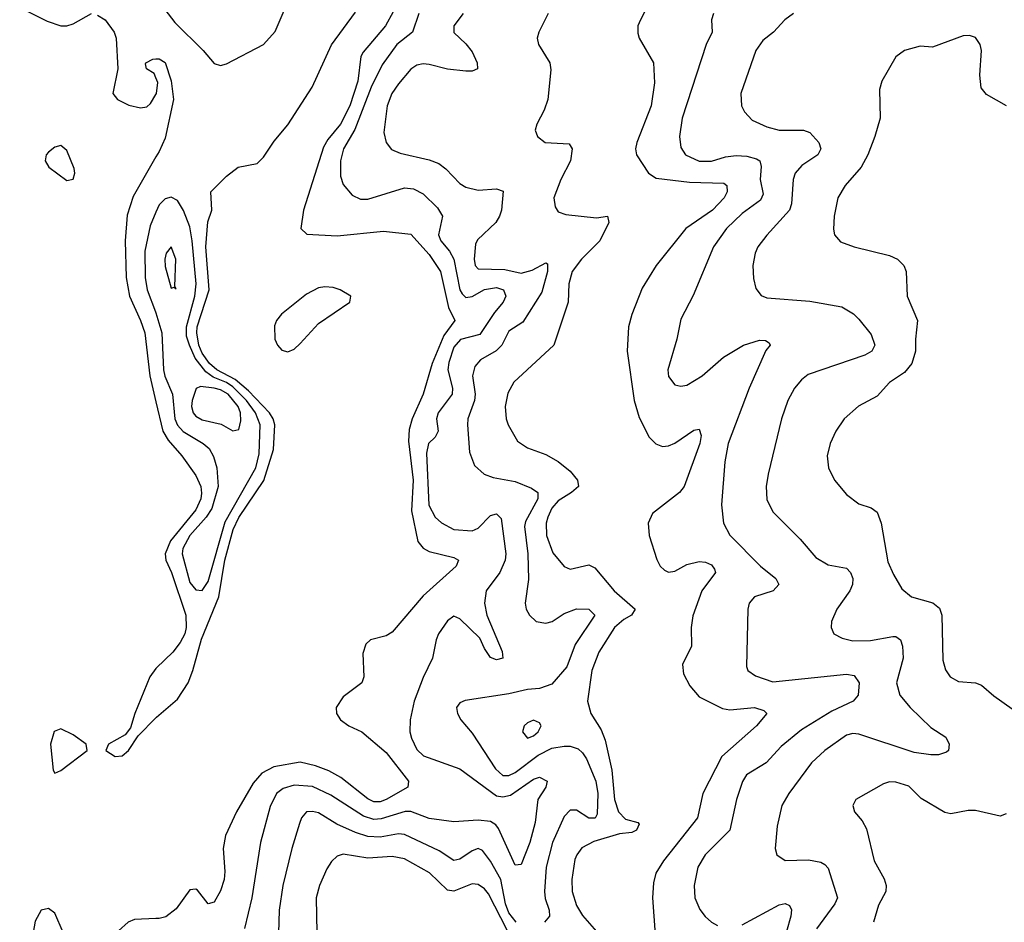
# Model space of a CAD drawing. Header units: inches. Extents: x 1682530 to 1839546, y 640742 to 791647.
# Tile 270 of 656: x 1719556 to 1722764, y 694310 to 697250. Entities that reach past the tile are written whole.
import ezdxf

# ---------------------------------------------------------------- set-up
doc = ezdxf.new("R2010")
doc.units = ezdxf.units.IN
doc.header["$MEASUREMENT"] = 0
doc.layers.add('B7619', color=7, linetype='Continuous')
doc.layers.add('B7629', color=7, linetype='Continuous')

msp = doc.modelspace()

# ---------------------------------------------------------------- linework, layer by layer
at = {"layer": 'B7619', "color": 5}
for points, elevation in [([(1719556, 697290), (1719645.1, 697245.1), (1719690, 697230.4), (1719710, 697230.5), (1719730, 697237.1), (1719790, 697270.4)], 420), ([(1719810, 697264.9), (1719834, 697250), (1719864, 697210), (1719870.5, 697190), (1719875.5, 697090), (1719859.1, 697010), (1719874.8, 696990), (1719911.5, 696971.6), (1719950, 696962.8), (1719970, 696966), (1719982.4, 696977.6), (1720000, 697007.1)], 420), ([(1720000, 697061.1), (1719994.5, 697074.5), (1719969, 697090), (1719966.3, 697106.3), (1719966.6, 697110), (1719990, 697122), (1720000, 697122.3)], 420), ([(1720000, 696803.1), (1719925.4, 696674.6), (1719906.1, 696613.9), (1719900.1, 696530), (1719902.5, 696410), (1719913.5, 696350), (1719950.1, 696270), (1719963.2, 696230), (1719979.8, 696090), (1720000, 696005.4)], 420), ([(1720000, 696622.9), (1719981.6, 696578.4), (1719964.2, 696495.8), (1719965, 696410), (1719971, 696370), (1719998.9, 696298.9), (1720000, 696295.1)], 440), ([(1720000, 695136.6), (1719980.1, 695110), (1719930.7, 694990), (1719916.6, 694943.4), (1719899.3, 694920.7), (1719844.9, 694890), (1719836.4, 694870), (1719867.3, 694850), (1719890, 694852.8), (1719910, 694869.2), (1719942.5, 694917.5), (1720000, 694976.6)], 420), ([(1719697.1, 694277.1), (1719670, 694339.8), (1719650, 694355), (1719626, 694350), (1719606.6, 694313.4), (1719584.8, 694190)], 420), ([(1720000, 694322.1), (1719930, 694319.3), (1719909.2, 694310.8), (1719878, 694282)], 420)]:
    msp.add_lwpolyline(points, dxfattribs=dict(at, elevation=elevation))
at = {"layer": 'B7619', "color": 5, "elevation": 420}
for points in [[(1719690, 696840.9), (1719670, 696834.5), (1719650, 696818.4), (1719642.4, 696810), (1719639.5, 696790), (1719650.5, 696770), (1719710, 696726), (1719730, 696731), (1719735.8, 696750), (1719734, 696766), (1719710, 696823.7)], [(1719690, 694940.8), (1719668.4, 694931.6), (1719656.6, 694890), (1719665.6, 694805.6), (1719670, 694796.3), (1719690, 694804.6), (1719775.6, 694870), (1719772.8, 694890), (1719730, 694921)]]:
    msp.add_lwpolyline(points, close=True, dxfattribs=at)
at = {"layer": 'B7629', "color": 5}
for points, elevation in [([(1720797.4, 697322.6), (1720747.8, 697230), (1720675.1, 697144.9), (1720667.7, 697130), (1720658.1, 697050), (1720631.9, 696970), (1720601.5, 696910), (1720559.5, 696860.5), (1720545.5, 696834.5), (1720480.2, 696630), (1720471.8, 696570), (1720491.3, 696551.3), (1720590, 696546.4), (1720741.8, 696561.8), (1720830, 696551.8), (1720890, 696485.5), (1720927.3, 696430), (1720953.2, 696313.2), (1720973.6, 696270), (1720938, 696222), (1720899.4, 696130), (1720871, 696030), (1720834.3, 695950), (1720825, 695915), (1720823.1, 695876.9), (1720838, 695750), (1720832.8, 695650), (1720852.8, 695550), (1720870, 695528.4), (1720890, 695517.8), (1720970, 695498.9), (1720985.7, 695490), (1720978, 695470), (1720870, 695373.2), (1720770, 695255.3), (1720750, 695243.5), (1720699.1, 695230), (1720683.8, 695216.2), (1720674.1, 695185.9), (1720677, 695110), (1720670.4, 695090), (1720610, 695044.7), (1720587.6, 695010), (1720588, 694990), (1720601.3, 694970), (1720628.9, 694950), (1720670.6, 694930.6), (1720750, 694862.7), (1720822.9, 694770), (1720820.2, 694750), (1720750, 694709.6), (1720730, 694702.7), (1720710, 694702.3), (1720690, 694711.9), (1720601.8, 694781.8), (1720563.5, 694803.5), (1720520.2, 694820.2), (1720470, 694831.6), (1720383.6, 694816.4), (1720344.6, 694795.4), (1720317.2, 694762.8), (1720262.5, 694670), (1720226.7, 694593.3), (1720218.9, 694550), (1720224.8, 694475.2), (1720222.6, 694450), (1720210, 694412.6), (1720190, 694375.4), (1720170, 694369.7), (1720135.1, 694415.1), (1720130, 694418.5), (1720110, 694415.9), (1720066.1, 694353.9), (1720032.5, 694327.5), (1720010, 694322.5), (1720000, 694322.1)], 420), ([(1720000, 697322.1), (1720061.4, 697241.4), (1720154.2, 697150), (1720190, 697107.8), (1720210, 697100.7), (1720230, 697106), (1720350.6, 697169.4), (1720388.3, 697211.7), (1720424.7, 697295.3)], 440), ([(1721619.3, 697330), (1721578.6, 697250), (1721570.2, 697230), (1721570, 697206.8), (1721574.2, 697190), (1721621.1, 697110), (1721624.5, 697044.5), (1721613.7, 696970), (1721566.6, 696850), (1721562.7, 696830), (1721565.5, 696810), (1721604.7, 696750), (1721630, 696733.9), (1721738.6, 696721.4), (1721850, 696718.3), (1721859.7, 696710), (1721861, 696690), (1721851.1, 696670), (1721813.3, 696630), (1721725.9, 696570), (1721629.3, 696450), (1721584.1, 696375.9), (1721550.1, 696290), (1721539.8, 696250), (1721535, 696170), (1721557.6, 696010), (1721574, 695954), (1721607.1, 695890), (1721628.9, 695868.9), (1721650, 695860.2), (1721670, 695861.8), (1721690, 695871.1), (1721752.8, 695912.8), (1721770, 695916.5), (1721775.8, 695895.8), (1721771.5, 695870), (1721721.1, 695730), (1721705.4, 695710), (1721618.2, 695641.8), (1721603.9, 695610), (1721606.8, 695570), (1721631.7, 695491.7), (1721643, 695470), (1721657.3, 695457.3), (1721670, 695450.9), (1721690, 695454), (1721730, 695475.7), (1721770, 695485.7), (1721790, 695483.3), (1721810, 695474.4), (1721820, 695460), (1721822.7, 695450), (1721778.9, 695390), (1721748.9, 695308.9), (1721744, 695270), (1721744.3, 695210), (1721715.9, 695150), (1721718.9, 695118.9), (1721739.8, 695079.8), (1721770, 695045), (1721846.1, 695006.1), (1721870, 695002), (1721950, 695009.5), (1721980.2, 695000.2), (1721990.2, 694990), (1721956.3, 694950), (1721843.9, 694850), (1721782.1, 694730), (1721764.7, 694650), (1721653.7, 694510), (1721628.4, 694470), (1721621, 694439.1), (1721617.2, 694390), (1721626.8, 694270)], 520), ([(1720000, 694976.6), (1720001.7, 694978.3), (1720070, 695036.4), (1720104.4, 695090), (1720120.2, 695130), (1720147.8, 695232.2), (1720204.6, 695370), (1720224, 695490), (1720251.4, 695590), (1720270, 695629.1), (1720350.9, 695749.1), (1720382.5, 695850), (1720387, 695930), (1720382.1, 695950), (1720369.5, 695970), (1720301.2, 696041.2), (1720258.5, 696078.5), (1720198.1, 696110), (1720174.9, 696130), (1720150, 696164.2), (1720140, 696190), (1720132.9, 696230), (1720134.3, 696250), (1720173.4, 696370), (1720162, 696510), (1720168.6, 696591.3), (1720181.5, 696630), (1720179.2, 696690), (1720230, 696741), (1720268, 696770), (1720330, 696782), (1720350, 696802.4), (1720385.6, 696854.4), (1720430, 696908), (1720509.1, 697030), (1720571.7, 697168.3), (1720650, 697274.4)], 420), ([(1720856.9, 697270), (1720835.8, 697210), (1720784.5, 697170), (1720736.7, 697103.3), (1720701.4, 697030), (1720647.9, 696892.1), (1720611, 696830), (1720601.3, 696790), (1720601, 696741), (1720610, 696713.1), (1720638.7, 696678.7), (1720665.9, 696665.9), (1720690, 696665.8), (1720810, 696702.5), (1720838.9, 696698.9), (1720870, 696682.9), (1720917.7, 696637.7), (1720934, 696610), (1720920.5, 696550), (1720928, 696530), (1720956.3, 696496.3), (1720970.7, 696470.7), (1720989.8, 696370), (1720997.2, 696357.2), (1721010, 696344.8), (1721030, 696348.9), (1721070, 696371.9), (1721110, 696378.1), (1721132.2, 696370), (1721140.3, 696350), (1721131.4, 696330), (1721103.2, 696296.8), (1721054.9, 696225.1), (1720991.7, 696208.3), (1720970, 696183.4), (1720954.1, 696134.1), (1720951.1, 696110), (1720965.7, 696050), (1720965.3, 696030), (1720919.2, 695970), (1720914.4, 695950), (1720918.9, 695910), (1720910.1, 695890), (1720888.1, 695870), (1720881.3, 695838.7), (1720889.3, 695669.3), (1720910, 695630.2), (1720930, 695611.3), (1720970, 695589.6), (1721030, 695585.6), (1721050, 695593.7), (1721090, 695634.7), (1721110, 695640.1), (1721124.9, 695624.9), (1721139.8, 695510), (1721137.9, 695490), (1721120.1, 695450), (1721076.2, 695390), (1721070.1, 695350), (1721077.9, 695310), (1721127.7, 695192.3), (1721130.4, 695170), (1721110, 695164.7), (1721090, 695173), (1721070, 695201.6), (1721055.4, 695235.4), (1720990, 695298.2), (1720970, 695307.2), (1720950, 695292.4), (1720920.8, 695250), (1720912.6, 695230), (1720901.3, 695170), (1720870, 695107.6), (1720841.1, 695030), (1720828.2, 694970), (1720827.5, 694930), (1720832.3, 694910), (1720850, 694872.8), (1720872, 694852), (1720990.1, 694810.1), (1721110, 694722.3), (1721130, 694718.5), (1721155.6, 694724.4), (1721230, 694776.6), (1721250, 694782.8), (1721274.9, 694770), (1721270.2, 694750), (1721244.5, 694710), (1721235.6, 694635.6), (1721217.8, 694570), (1721190, 694498.4), (1721170, 694496.3), (1721116.1, 694616.1), (1721107.7, 694627.7), (1721090, 694638.1), (1721050, 694643), (1720970, 694637.1), (1720890, 694648.4), (1720830, 694670.6), (1720811.5, 694671.5), (1720733.3, 694646.7), (1720710, 694645.1), (1720676.2, 694656.2), (1720570, 694724.6), (1720510, 694752.4), (1720450, 694756.5), (1720414, 694746), (1720392.2, 694730), (1720372.3, 694687.7), (1720340.6, 694570), (1720312.8, 694390), (1720287.9, 694290)], 440), ([(1721000.9, 697270), (1720970.3, 697230), (1720970, 697208.2), (1721010, 697172), (1721030, 697146), (1721047, 697110), (1721047.3, 697090), (1721030, 697082.6), (1721010, 697082.2), (1720950, 697089.3), (1720890, 697104.2), (1720870, 697106.4), (1720850, 697102.2), (1720830, 697088.9), (1720790, 697040.8), (1720768.9, 697010), (1720753.4, 696970), (1720742.7, 696882.7), (1720750.1, 696850.1), (1720767.1, 696827.1), (1720795.1, 696815.1), (1720890, 696794.2), (1720921.5, 696781.5), (1720944.6, 696764.6), (1720990, 696716.2), (1721010, 696704.8), (1721050, 696695), (1721110, 696698.9), (1721131.7, 696691.7), (1721125.3, 696630), (1721119.1, 696610), (1721107.5, 696590), (1721047.1, 696532.9), (1721040.9, 696519.1), (1721036.6, 696470), (1721040.5, 696450), (1721050, 696438.4), (1721136.1, 696436.1), (1721190, 696424.6), (1721225.5, 696434.5), (1721270, 696458), (1721275.1, 696455), (1721276.1, 696430), (1721256.8, 696363.2), (1721195, 696265), (1721150, 696236.1), (1721126.8, 696190), (1721108.7, 696171.3), (1721057.8, 696142.2), (1721039.3, 696120.8), (1721031.6, 696090), (1721039.9, 696030), (1721037.9, 696010), (1721016.2, 695950), (1721014.7, 695930), (1721022, 695842), (1721038, 695798), (1721069.5, 695769.5), (1721098.7, 695758.7), (1721170, 695746.4), (1721223.7, 695723.7), (1721244.5, 695710), (1721243.6, 695690), (1721204, 695616), (1721200.8, 695599.2), (1721211.7, 695510), (1721213.5, 695426.5), (1721202.6, 695350), (1721206.4, 695330), (1721217.1, 695310), (1721238.3, 695290), (1721270, 695284.5), (1721290.3, 695289.7), (1721330, 695316.3), (1721370, 695331.4), (1721410.4, 695330), (1721430.2, 695310), (1721365.3, 695214.7), (1721338.2, 695141.8), (1721290, 695086.1), (1721250, 695071.7), (1721210, 695068.8), (1721150, 695054.5), (1721007.5, 695032.5), (1720990, 695025.1), (1720979.5, 695010), (1720982, 694990), (1720993.7, 694970), (1721030, 694926.5), (1721106.2, 694810), (1721130, 694788.7), (1721150, 694788.3), (1721170, 694798.1), (1721245.2, 694854.8), (1721290, 694877.2), (1721330, 694884.1), (1721350, 694883.3), (1721375, 694875), (1721390, 694862.3), (1721402.2, 694842.2), (1721433.6, 694770), (1721440.1, 694730), (1721437.7, 694662.3), (1721430.4, 694649.6), (1721410, 694649.5), (1721370, 694675.2), (1721350, 694675), (1721330, 694655.2), (1721291.9, 694570), (1721271.2, 694490), (1721265.5, 694410), (1721268.1, 694388.1), (1721281.5, 694350), (1721282.5, 694330), (1721266, 694310)], 460), ([(1721277.7, 697270), (1721247.1, 697210), (1721242.4, 697190), (1721246.3, 697170), (1721282.9, 697110), (1721287, 697087), (1721277, 696990), (1721264.7, 696955.3), (1721240.4, 696910), (1721235.8, 696890), (1721243.1, 696870), (1721268.5, 696850), (1721345.7, 696845.7), (1721356.3, 696830), (1721351, 696790), (1721318.6, 696730), (1721296.2, 696670), (1721300.2, 696640.2), (1721310, 696624.9), (1721335.5, 696615.5), (1721435.3, 696604.7), (1721471.3, 696610), (1721475.2, 696590), (1721445.9, 696530), (1721386.5, 696470), (1721356.4, 696430), (1721345, 696390), (1721342.6, 696330), (1721296.3, 696190), (1721165.4, 696070), (1721146.2, 696033.8), (1721138.1, 695990), (1721141.2, 695950), (1721147.3, 695930), (1721177.7, 695877.7), (1721210, 695856), (1721270, 695833.6), (1721310, 695810.9), (1721350, 695779.2), (1721373.5, 695750), (1721376.6, 695730), (1721354, 695710), (1721310, 695682.8), (1721290, 695659.1), (1721276.3, 695630), (1721270.9, 695610), (1721272.5, 695570), (1721293.5, 695513.5), (1721329.6, 695469.6), (1721350, 695460.6), (1721410, 695474.5), (1721430, 695465), (1721492.9, 695390), (1721561.7, 695330), (1721549.4, 695310), (1721523.8, 695296.2), (1721494.3, 695270), (1721442.8, 695190), (1721420.3, 695130), (1721405.8, 695030), (1721416.3, 694990), (1721450, 694936.9), (1721463.3, 694903.3), (1721485.4, 694805.4), (1721493.9, 694710), (1721506.7, 694670), (1721530, 694646.1), (1721570, 694635), (1721574.2, 694630), (1721565.7, 694610), (1721550, 694602.1), (1721510, 694598), (1721426.8, 694573.2), (1721387.9, 694552.1), (1721370.7, 694530), (1721365.2, 694514.8), (1721354.9, 694450), (1721356.3, 694410), (1721370, 694364.7), (1721390, 694331.8), (1721450, 694262.4)], 480), ([(1721816.9, 697270), (1721810.2, 697250), (1721811.8, 697210), (1721792.5, 697170), (1721713.9, 696930), (1721705.5, 696870), (1721710, 696834), (1721724.7, 696810), (1721769.3, 696789.3), (1721810, 696789.7), (1721856, 696804), (1721890, 696807.7), (1721925.2, 696805.2), (1721957, 696797), (1721967.3, 696790), (1721971.7, 696771.7), (1721968.7, 696730), (1721978.3, 696681.7), (1721970, 696662.7), (1721910, 696619), (1721858.5, 696570), (1721816.8, 696510), (1721750, 696351.3), (1721710, 696274.5), (1721696.5, 696210), (1721667.3, 696110), (1721670, 696087.7), (1721690, 696061.1), (1721710, 696056.9), (1721730, 696060.2), (1721779.8, 696090), (1721848.6, 696151.4), (1721913.7, 696190), (1721966.7, 696206.7), (1721985.5, 696205.5), (1721997.4, 696197.4), (1722001.6, 696190), (1721987.5, 696172.5), (1721932.9, 696050), (1721864.5, 695870), (1721853.9, 695810), (1721842.5, 695670), (1721849.3, 695610), (1721870, 695571.4), (1721970, 695470.1), (1722019.7, 695430), (1722028.8, 695410), (1722010.5, 695390), (1721950.2, 695369.8), (1721932.9, 695350), (1721928.3, 695330), (1721923.6, 695143.6), (1721928.4, 695130), (1721952.8, 695112.8), (1722010, 695093.5), (1722250, 695118.2), (1722274.4, 695114.4), (1722290.6, 695090.6), (1722287.4, 695050), (1722271.1, 695030), (1722202.3, 694997.7), (1722102.7, 694937.3), (1722037, 694883), (1721988.2, 694830), (1721924, 694790), (1721911.1, 694768.9), (1721891.4, 694710), (1721869.5, 694610.5), (1721788.8, 694530), (1721765.3, 694490), (1721753.1, 694430), (1721756.1, 694390), (1721772, 694352), (1721788.9, 694328.9), (1721810, 694310.2), (1721830, 694299.7)], 540), ([(1722077.1, 697270), (1722048.7, 697250), (1722012.4, 697210), (1721977.5, 697182.5), (1721954.2, 697150), (1721905.2, 697010), (1721907.6, 696970), (1721917.4, 696950), (1721942.8, 696922.8), (1721990, 696900.9), (1722030, 696890.9), (1722110, 696890.1), (1722130, 696882.7), (1722159.3, 696850), (1722165.8, 696830), (1722156.5, 696810), (1722104.3, 696775.7), (1722083, 696750), (1722075.5, 696730), (1722071.1, 696650), (1722063.9, 696630), (1721990, 696548.9), (1721961.3, 696510), (1721952.4, 696490), (1721944.3, 696450), (1721946.8, 696406.8), (1721954.4, 696374.4), (1721971.3, 696351.3), (1721990, 696344.7), (1722130, 696333.4), (1722234.5, 696314.5), (1722272.4, 696292.4), (1722290, 696274.9), (1722330, 696224.6), (1722342.2, 696190), (1722331.8, 696170), (1722310, 696157.1), (1722125, 696095), (1722102.7, 696077.3), (1722080.2, 696050), (1722058.4, 696010), (1722038.2, 695950), (1721995, 695770), (1721988, 695730), (1721990, 695687.7), (1722010, 695647.4), (1722098.5, 695558.5), (1722150, 695498.5), (1722190, 695474.7), (1722250, 695463.5), (1722262.9, 695450), (1722270.1, 695430), (1722269.4, 695410), (1722260.9, 695390), (1722218.4, 695330), (1722200.9, 695290), (1722200.3, 695270), (1722208.4, 695250), (1722235.3, 695235.3), (1722270, 695226.7), (1722327.8, 695227.8), (1722400.7, 695240.7), (1722410, 695240.9), (1722425.8, 695230), (1722432.5, 695210), (1722434.8, 695170), (1722412.7, 695090), (1722423.2, 695050), (1722457.5, 695010), (1722524.6, 694944.6), (1722573.1, 694913.1), (1722584.6, 694890), (1722582.4, 694870), (1722576, 694864), (1722550, 694855.3), (1722524.7, 694855.3), (1722470, 694863.4), (1722290, 694923.2), (1722270, 694925.4), (1722250, 694919.5), (1722179.7, 694870), (1722135.8, 694830), (1722061.8, 694730), (1722039, 694690), (1722023.7, 694623.7), (1722017.4, 694550), (1722022.4, 694530), (1722050, 694511.8), (1722126, 694514), (1722165.7, 694505.8), (1722178.8, 694498.8), (1722190, 694486.7), (1722220.9, 694390), (1722212.3, 694370), (1722151.7, 694288.3)], 560), ([(1722771.1, 696970), (1722706.1, 697006.1), (1722688.4, 697028.4), (1722683.8, 697070), (1722689.7, 697149.6), (1722685.1, 697170), (1722670, 697191.8), (1722650, 697198.4), (1722630, 697197.6), (1722530, 697161.1), (1722490, 697164), (1722438.8, 697150), (1722410.3, 697129.7), (1722364.4, 697050), (1722357.3, 697022.7), (1722359.7, 696930), (1722342.5, 696870), (1722319.8, 696810), (1722297.7, 696770), (1722245, 696710), (1722221.5, 696670), (1722209.2, 696610), (1722207.8, 696567.8), (1722210.4, 696550), (1722230, 696527), (1722274.8, 696510), (1722390, 696481.6), (1722415.8, 696470), (1722436.1, 696450), (1722443.9, 696430), (1722447.5, 696350), (1722481.6, 696270), (1722474.3, 696210), (1722475.1, 696170), (1722462.3, 696130), (1722439, 696101), (1722390, 696068.4), (1722350, 696024.4), (1722288.6, 695991.4), (1722241.7, 695950), (1722214.6, 695910), (1722196.5, 695870), (1722186.9, 695830), (1722191.3, 695790), (1722210.2, 695750), (1722250, 695704), (1722290, 695673.4), (1722330, 695660.7), (1722350, 695645.7), (1722362.8, 695610), (1722384.8, 695484.8), (1722402.6, 695442.6), (1722430, 695396), (1722461.3, 695370), (1722531, 695351), (1722553.3, 695333.3), (1722560.4, 695310), (1722563.8, 695163.8), (1722572.1, 695132.1), (1722587.4, 695110), (1722614.3, 695094.3), (1722670, 695090.2), (1722690, 695082.8), (1722730, 695048), (1722857.2, 694957.2)], 580), ([(1720000, 697122.3), (1720010, 697122.6), (1720030, 697110.3), (1720050, 697051.3), (1720057.1, 696990), (1720030, 696864.2), (1720010, 696820.4), (1720000, 696803.1)], 420), ([(1720000, 697007.1), (1720001.7, 697010), (1720006.2, 697046.2), (1720000, 697061.1)], 420), ([(1720000, 696295.1), (1720019.2, 696230), (1720025, 696110), (1720029.3, 696089.3), (1720054.2, 696030), (1720061.1, 695950), (1720070, 695929.2), (1720088.5, 695908.5), (1720153.9, 695870), (1720173.1, 695853.1), (1720187.8, 695827.8), (1720198.1, 695790), (1720202.1, 695730), (1720182.1, 695657.9), (1720163.3, 695630), (1720110.3, 695570), (1720087.2, 695527.2), (1720085.5, 695510), (1720110, 695417.1), (1720130, 695392.9), (1720150, 695391.4), (1720170, 695420.7), (1720225.4, 695614.6), (1720325.2, 695790), (1720336.5, 695836.5), (1720339.7, 695930), (1720324.8, 695970), (1720295, 696010), (1720250, 696054.3), (1720230, 696068.3), (1720186, 696086), (1720162.7, 696102.7), (1720127.7, 696147.7), (1720108.7, 696190), (1720099.9, 696219.9), (1720099.7, 696250), (1720126.8, 696350), (1720131.1, 696390), (1720118.2, 696530), (1720110, 696575.6), (1720090, 696628.9), (1720070, 696660.9), (1720050, 696672.1), (1720030, 696666.4), (1720010, 696647.1), (1720000, 696622.9)], 440), ([(1720000, 696005.4), (1720022.8, 695910), (1720040.1, 695880.1), (1720084.1, 695830), (1720130, 695765.7), (1720145.9, 695730), (1720148.2, 695708.2), (1720146.1, 695690), (1720130, 695653.4), (1720047.7, 695552.3), (1720030.1, 695510), (1720032.3, 695490), (1720050.6, 695450), (1720096.8, 695310), (1720098.7, 695270), (1720093.9, 695250), (1720078.9, 695221.1), (1720055.4, 695190), (1720001.4, 695138.6), (1720000, 695136.6)], 420), ([(1722770, 694663.1), (1722750, 694655.8), (1722670, 694674.1), (1722645.9, 694674.1), (1722590, 694662.9), (1722570, 694667.4), (1722493.1, 694713.1), (1722453.4, 694753.4), (1722410, 694767), (1722390, 694767.7), (1722370, 694761), (1722280.7, 694710), (1722270.6, 694690), (1722275.5, 694670), (1722300.7, 694640.7), (1722314.5, 694614.5), (1722340.2, 694510), (1722372, 694452), (1722379, 694430), (1722377.7, 694410), (1722354, 694366), (1722337.7, 694310)], 580), ([(1721174, 694310), (1721150, 694341.2), (1721138.8, 694370), (1721123.5, 694450), (1721090, 694509.3), (1721064.2, 694544.2), (1721050, 694550.5), (1721030, 694543), (1720990, 694515.8), (1720970, 694511.1), (1720923.2, 694543.2), (1720810, 694596.3), (1720790, 694597.7), (1720730, 694587.6), (1720690, 694589.6), (1720650, 694602.1), (1720589.3, 694629.3), (1720530, 694666.1), (1720510, 694671.5), (1720490, 694669.8), (1720474.3, 694650), (1720467.6, 694632.4), (1720442.3, 694550), (1720413.4, 694430), (1720401.2, 694350), (1720393.9, 694090)], 460), ([(1721144.6, 694284.6), (1721083, 694403), (1721070, 694419), (1721050, 694432.7), (1721030, 694435.5), (1720970, 694411.7), (1720950, 694415.1), (1720891, 694471), (1720810, 694516.8), (1720770, 694524.4), (1720690, 694519), (1720610, 694531.5), (1720590, 694525.8), (1720571.9, 694508.1), (1720556.3, 694483.7), (1720532.8, 694430), (1720521.4, 694390), (1720524.3, 694275.7)], 480), ([(1721910, 694301.7), (1722030, 694366.6), (1722050, 694371.5), (1722064.5, 694364.5), (1722070.7, 694350.7), (1722068.8, 694330), (1722040.1, 694230)], 540)]:
    msp.add_lwpolyline(points, dxfattribs=dict(at, elevation=elevation))
for points, elevation in [([(1720050, 696510.8), (1720032.7, 696490), (1720029.3, 696470), (1720030, 696446), (1720050, 696375.5), (1720058.8, 696378.8), (1720066, 696374), (1720061.2, 696381.2), (1720065.2, 696470)], 460), ([(1720550, 696380.1), (1720530, 696376.9), (1720490, 696356.1), (1720408.9, 696291.1), (1720392.4, 696270), (1720386.6, 696253.4), (1720387, 696210), (1720395.6, 696190), (1720410, 696174.1), (1720430, 696168.6), (1720450, 696177.5), (1720470, 696195.5), (1720530, 696260.4), (1720631.6, 696330), (1720634.5, 696350), (1720600.5, 696370), (1720577.5, 696377.5)], 420), ([(1720144.7, 696055.3), (1720131.2, 696048.8), (1720117.4, 696010), (1720115.5, 695990), (1720121.5, 695970), (1720130, 695959.2), (1720150, 695947.3), (1720212.7, 695932.7), (1720250, 695911.2), (1720270, 695914.9), (1720276.3, 695943.7), (1720274.9, 695970), (1720267.9, 695990), (1720235.3, 696030), (1720210, 696045), (1720189.6, 696050.4)], 460), ([(1721230, 694968.7), (1721210, 694960.3), (1721199.7, 694950), (1721194, 694930), (1721210, 694910.3), (1721230, 694918), (1721245.3, 694930), (1721254.5, 694950), (1721250, 694959.7)], 480)]:
    msp.add_lwpolyline(points, close=True, dxfattribs=dict(at, elevation=elevation))

doc.saveas('drawing.dxf')
